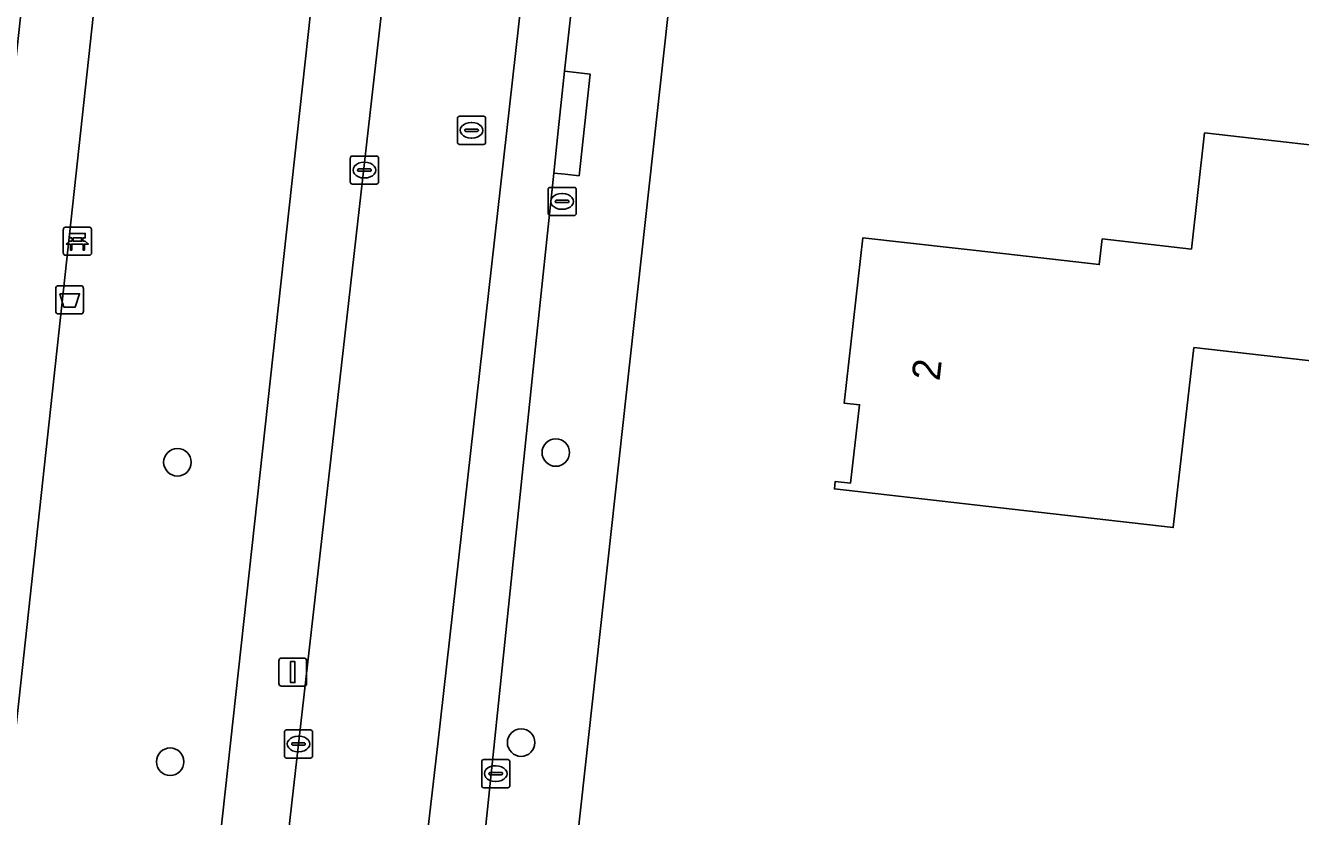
# Model space of a CAD drawing. Extents: x 162184 to 163154, y 385507 to 386516.
# Drawn here: x 162239.17 to 162284.47, y 385761.82 to 385789.92 of the extents above; entities that cross this region are included whole.
import ezdxf

# ---------------------------------------------------------------- set-up
doc = ezdxf.new("R2010")
doc.units = 0
for name, color, linetype in [('IMGEO_Afvalbak', 7, 'Continuous'), ('IMGEO_Bank', 7, 'Continuous'), ('IMGEO_Boom', 7, 'Continuous'), ('IMGEO_Erf', 7, 'Continuous'), ('IMGEO_Groenvoorziening', 7, 'Continuous'), ('IMGEO_Kolk', 7, 'Continuous'), ('IMGEO_Lichtmast', 7, 'Continuous'), ('IMGEO_Pand', 7, 'Continuous'), ('IMGEO_Pand_nummerreeks', 7, 'Continuous'), ('IMGEO_Parkeervlak_open', 7, 'Continuous'), ('IMGEO_Rijbaan_lokaal_open', 7, 'Continuous'), ('IMGEO_Rioolput', 7, 'Continuous'), ('IMGEO_Voetpad_open', 7, 'Continuous')]:
    doc.layers.add(name, color=color, linetype=linetype)

msp = doc.modelspace()

# ---------------------------------------------------------------- linework, layer by layer
at = {"layer": 'IMGEO_Afvalbak'}
for p, q in [((162240.34, 385780.675), (162241.13, 385780.675)), ((162241.13, 385780.675), (162240.34, 385780.675)), ((162240.24, 385779.775), (162240.24, 385780.575)), ((162240.24, 385780.575), (162240.24, 385779.775)), ((162241.23, 385780.575), (162241.23, 385779.775)), ((162241.23, 385779.775), (162241.23, 385780.575)), ((162241.13, 385779.675), (162240.34, 385779.675)), ((162240.34, 385779.675), (162241.13, 385779.675))]:
    msp.add_line(p, q, dxfattribs=at)
msp.add_lwpolyline([(162240.383, 385780.389), (162241.087, 385780.389), (162240.938, 385779.919), (162240.532, 385779.919), (162240.383, 385780.389)], dxfattribs=at)
for centre, start, end in [((162240.34, 385780.575), 90, 180), ((162240.34, 385780.575), 90, 180), ((162241.13, 385780.575), 0, 90), ((162241.13, 385780.575), 360, 90), ((162240.34, 385779.775), 180, 270), ((162240.34, 385779.775), 180, 270), ((162241.13, 385779.775), 270, 0), ((162241.13, 385779.775), 270, 0)]:
    msp.add_arc(centre, 0.1, start, end, dxfattribs=at)
at = {"layer": 'IMGEO_Bank'}
for p, q in [((162240.512, 385781.832), (162240.512, 385782.673)), ((162240.512, 385782.673), (162240.512, 385781.832)), ((162240.587, 385782.757), (162241.428, 385782.757)), ((162241.428, 385782.757), (162240.587, 385782.757)), ((162241.512, 385782.682), (162241.512, 385781.841)), ((162241.512, 385781.841), (162241.512, 385782.682)), ((162241.209, 385782.155), (162240.816, 385782.155)), ((162240.821, 385782.263), (162240.821, 385782.369)), ((162240.865, 385782.369), (162240.865, 385782.263)), ((162241.153, 385782.375), (162240.871, 385782.375)), ((162240.871, 385782.257), (162241.153, 385782.257)), ((162241.159, 385782.263), (162241.159, 385782.369)), ((162241.203, 385782.369), (162241.203, 385782.263)), ((162241.437, 385781.757), (162240.596, 385781.757)), ((162240.596, 385781.757), (162241.437, 385781.757))]:
    msp.add_line(p, q, dxfattribs=at)
for points in [[(162240.815, 385782.375), (162240.729, 385782.375), (162240.729, 385782.536), (162241.292, 385782.536), (162241.292, 385782.375), (162241.209, 385782.375)], [(162240.759, 385782.155), (162240.617, 385782.155), (162240.729, 385782.257), (162240.815, 385782.257)], [(162240.809, 385782.148), (162240.809, 385781.941), (162240.766, 385781.941), (162240.766, 385782.148)], [(162241.209, 385782.257), (162241.292, 385782.257), (162241.404, 385782.155), (162241.265, 385782.155)], [(162241.259, 385782.148), (162241.259, 385781.941), (162241.215, 385781.941), (162241.215, 385782.148)]]:
    msp.add_lwpolyline(points, dxfattribs=at)
for centre, radius, start, end in [((162240.59, 385782.679), 0.0779, 92.4484, 184.2845), ((162240.59, 385782.679), 0.0779, 92.4484, 184.2845), ((162241.434, 385782.679), 0.0779, 2.4484, 94.2845), ((162241.434, 385782.679), 0.0779, 2.4484, 94.2845), ((162240.759, 385782.148), 0.00671, 2.8957, 87.1043), ((162240.816, 385782.148), 0.00671, 92.8957, 177.1043), ((162240.814, 385782.368), 0.00671, 2.8957, 87.1043), ((162240.814, 385782.264), 0.00671, 272.8957, 357.1043), ((162240.871, 385782.368), 0.00671, 92.8957, 177.1043), ((162240.871, 385782.264), 0.00671, 182.8957, 267.1043), ((162241.153, 385782.368), 0.00671, 2.8957, 87.1043), ((162241.153, 385782.264), 0.00671, 272.8957, 357.1043), ((162241.21, 385782.368), 0.00671, 92.8957, 177.1043), ((162241.21, 385782.264), 0.00671, 182.8957, 267.1043), ((162241.208, 385782.148), 0.00671, 2.8957, 87.1043), ((162241.265, 385782.148), 0.00671, 92.8957, 177.1043), ((162240.59, 385781.835), 0.0779, 182.4484, 274.2845), ((162240.59, 385781.835), 0.0779, 182.4484, 274.2845), ((162241.434, 385781.835), 0.0779, 272.4484, 4.2845), ((162241.434, 385781.835), 0.0779, 272.4484, 4.2845)]:
    msp.add_arc(centre, radius, start, end, dxfattribs=at)
at = {"layer": 'IMGEO_Boom'}
for centre in [(162258.01, 385774.751), (162244.566, 385774.405), (162256.778, 385764.449), (162244.308, 385763.77)]:
    msp.add_circle(centre, 0.489, dxfattribs=at)
at = {"layer": 'IMGEO_Erf'}
msp.add_lwpolyline([(162272.085, 385881.922), (162257.565, 385750), (162256.475, 385740.094)], dxfattribs=at)
msp.add_lwpolyline([(162280.677, 385778.486), (162279.948, 385772.087), (162272.878, 385772.892), (162267.91, 385773.458), (162267.941, 385773.726), (162268.487, 385773.664), (162268.804, 385776.446), (162268.257, 385776.508), (162268.926, 385782.383), (162273.894, 385781.817), (162277.322, 385781.427), (162277.426, 385782.341), (162280.595, 385781.98), (162281.065, 385786.103), (162293.919, 385784.641), (162292.986, 385776.45), (162292.658, 385776.487), (162292.729, 385777.113), (162291, 385777.31), (162290.938, 385776.764), (162289.984, 385776.872), (162290.047, 385777.419)], close=True, dxfattribs=at)
at = {"layer": 'IMGEO_Groenvoorziening'}
for points in [[(162257.192, 385887.675), (162255.282, 385887.918), (162254.337, 385888.039), (162252.103, 385886.036), (162252.017, 385885.262), (162244.738, 385819.445), (162243.378, 385806.831), (162237.186, 385750), (162236.224, 385741.163), (162237.472, 385739.611), (162240.868, 385739.278)], [(162243.883, 385740.986), (162251.776, 385812.943), (162254.342, 385836.338), (162256.095, 385852.323), (162258.819, 385877.158)]]:
    msp.add_lwpolyline(points, dxfattribs=at)
at = {"layer": 'IMGEO_Kolk'}
for p, q in [((162250.71, 385784.358), (162250.71, 385785.21)), ((162250.785, 385785.284), (162251.637, 385785.284)), ((162251.711, 385785.21), (162251.711, 385784.358)), ((162250.969, 385784.778), (162250.969, 385784.79)), ((162251.407, 385784.741), (162251.009, 385784.741)), ((162251.012, 385784.827), (162251.41, 385784.827)), ((162251.198, 385785.064), (162251.223, 385785.064)), ((162251.453, 385784.79), (162251.453, 385784.778)), ((162251.637, 385784.284), (162250.785, 385784.284)), ((162251.221, 385784.504), (162251.196, 385784.504)), ((162257.735, 385783.244), (162257.735, 385784.096)), ((162257.81, 385784.17), (162258.662, 385784.17)), ((162258.223, 385783.95), (162258.248, 385783.95)), ((162258.736, 385784.096), (162258.736, 385783.244)), ((162257.994, 385783.664), (162257.994, 385783.676)), ((162258.432, 385783.627), (162258.034, 385783.627)), ((162258.037, 385783.713), (162258.435, 385783.713)), ((162258.246, 385783.39), (162258.221, 385783.39)), ((162258.478, 385783.676), (162258.478, 385783.664)), ((162258.662, 385783.17), (162257.81, 385783.17)), ((162248.368, 385763.973), (162248.368, 385764.825)), ((162248.443, 385764.899), (162249.295, 385764.899)), ((162249.369, 385764.825), (162249.369, 385763.973)), ((162248.627, 385764.393), (162248.627, 385764.405)), ((162249.065, 385764.356), (162248.667, 385764.356)), ((162248.67, 385764.442), (162249.068, 385764.442)), ((162248.856, 385764.679), (162248.881, 385764.679)), ((162249.111, 385764.405), (162249.111, 385764.393)), ((162249.295, 385763.899), (162248.443, 385763.899)), ((162248.879, 385764.119), (162248.854, 385764.119)), ((162255.452, 385763.847), (162256.304, 385763.847)), ((162255.377, 385762.921), (162255.377, 385763.773)), ((162255.679, 385763.39), (162256.077, 385763.39)), ((162255.865, 385763.627), (162255.89, 385763.627)), ((162256.378, 385763.773), (162256.378, 385762.921)), ((162255.636, 385763.341), (162255.636, 385763.353)), ((162256.074, 385763.304), (162255.676, 385763.304)), ((162255.888, 385763.067), (162255.863, 385763.067)), ((162256.12, 385763.353), (162256.12, 385763.341)), ((162256.304, 385762.847), (162255.452, 385762.847))]:
    msp.add_line(p, q, dxfattribs=at)
for points in [[(162250.71, 385784.358), (162250.71, 385785.21)], [(162250.785, 385785.284), (162251.637, 385785.284)], [(162251.711, 385785.21), (162251.711, 385784.358)], [(162251.637, 385784.284), (162250.785, 385784.284)], [(162257.735, 385783.244), (162257.735, 385784.096)], [(162257.81, 385784.17), (162258.662, 385784.17)], [(162258.736, 385784.096), (162258.736, 385783.244)], [(162258.662, 385783.17), (162257.81, 385783.17)], [(162248.368, 385763.973), (162248.368, 385764.825)], [(162248.443, 385764.899), (162249.295, 385764.899)], [(162249.369, 385764.825), (162249.369, 385763.973)], [(162249.295, 385763.899), (162248.443, 385763.899)], [(162255.452, 385763.847), (162256.304, 385763.847)], [(162255.377, 385762.921), (162255.377, 385763.773)], [(162256.378, 385763.773), (162256.378, 385762.921)], [(162256.304, 385762.847), (162255.452, 385762.847)]]:
    msp.add_lwpolyline(points, dxfattribs=at)
for centre, radius, start, end in [((162250.787, 385785.208), 0.0765, 91.552, 178.448), ((162250.787, 385785.208), 0.0765, 91.552, 178.448), ((162251.635, 385785.208), 0.0765, 1.552, 88.448), ((162251.635, 385785.208), 0.0765, 1.552, 88.448), ((162251.009, 385784.787), 0.0403, 85.8775, 175.7526), ((162251.006, 385784.777), 0.0366, 178.938, 274.7102), ((162251.41, 385784.784), 0.043, 264.8664, 352.4533), ((162251.414, 385784.789), 0.0386, 1.7309, 96.639), ((162250.787, 385784.36), 0.0765, 181.552, 268.448), ((162250.787, 385784.36), 0.0765, 181.552, 268.448), ((162251.635, 385784.36), 0.0765, 271.552, 358.448), ((162251.635, 385784.36), 0.0765, 271.552, 358.448), ((162257.812, 385784.094), 0.0765, 91.552, 178.448), ((162257.812, 385784.094), 0.0765, 91.552, 178.448), ((162258.66, 385784.094), 0.0765, 1.552, 88.448), ((162258.66, 385784.094), 0.0765, 1.552, 88.448), ((162258.034, 385783.673), 0.0403, 85.8775, 175.7526), ((162258.031, 385783.663), 0.0366, 178.938, 274.7102), ((162258.435, 385783.67), 0.043, 264.8664, 352.4533), ((162258.439, 385783.675), 0.0386, 1.7309, 96.639), ((162257.812, 385783.246), 0.0765, 181.552, 268.448), ((162257.812, 385783.246), 0.0765, 181.552, 268.448), ((162258.66, 385783.246), 0.0765, 271.552, 358.448), ((162258.66, 385783.246), 0.0765, 271.552, 358.448), ((162248.445, 385764.823), 0.0765, 91.552, 178.448), ((162248.445, 385764.823), 0.0765, 91.552, 178.448), ((162249.293, 385764.823), 0.0765, 1.552, 88.448), ((162249.293, 385764.823), 0.0765, 1.552, 88.448), ((162248.667, 385764.402), 0.0403, 85.8775, 175.7526), ((162248.664, 385764.392), 0.0366, 178.938, 274.7102), ((162249.068, 385764.399), 0.043, 264.8664, 352.4533), ((162249.072, 385764.404), 0.0386, 1.7309, 96.639), ((162248.445, 385763.975), 0.0765, 181.552, 268.448), ((162248.445, 385763.975), 0.0765, 181.552, 268.448), ((162249.293, 385763.975), 0.0765, 271.552, 358.448), ((162249.293, 385763.975), 0.0765, 271.552, 358.448), ((162255.454, 385763.771), 0.0765, 91.552, 178.448), ((162255.454, 385763.771), 0.0765, 91.552, 178.448), ((162256.302, 385763.771), 0.0765, 1.552, 88.448), ((162256.302, 385763.771), 0.0765, 1.552, 88.448), ((162255.676, 385763.35), 0.0403, 85.8775, 175.7526), ((162256.081, 385763.352), 0.0386, 1.7309, 96.639), ((162255.673, 385763.34), 0.0366, 178.938, 274.7102), ((162256.077, 385763.347), 0.043, 264.8664, 352.4533), ((162255.454, 385762.923), 0.0765, 181.552, 268.448), ((162255.454, 385762.923), 0.0765, 181.552, 268.448), ((162256.302, 385762.923), 0.0765, 271.552, 358.448), ((162256.302, 385762.923), 0.0765, 271.552, 358.448)]:
    msp.add_arc(centre, radius, start, end, dxfattribs=at)
for centre, major_axis, ratio, start_param, end_param in [((162251.197, 385784.784), (-0.387, 0.002), 0.722429, 4.712389, 7.853982), ((162251.222, 385784.784), (-0.39, 0.002), 0.717154, 1.570796, 4.712389), ((162258.222, 385783.67), (-0.387, 0.002), 0.722429, 4.712389, 7.853982), ((162258.247, 385783.67), (-0.39, 0.002), 0.717154, 1.570796, 4.712389), ((162248.855, 385764.399), (-0.387, 0.002), 0.722429, 4.712389, 7.853982), ((162248.88, 385764.399), (-0.39, 0.002), 0.717154, 1.570796, 4.712389), ((162255.864, 385763.347), (-0.387, 0.002), 0.722429, 4.712389, 7.853982), ((162255.889, 385763.347), (-0.39, 0.002), 0.717154, 1.570796, 4.712389)]:
    msp.add_ellipse(centre, major_axis=major_axis, ratio=ratio, start_param=start_param, end_param=end_param, dxfattribs=at)
at = {"layer": 'IMGEO_Lichtmast'}
for p, q in [((162248.168, 385766.553), (162248.168, 385767.353)), ((162248.168, 385767.353), (162248.168, 385766.553)), ((162248.268, 385767.453), (162249.058, 385767.453)), ((162249.058, 385767.453), (162248.268, 385767.453)), ((162249.158, 385767.353), (162249.158, 385766.553)), ((162249.158, 385766.553), (162249.158, 385767.353)), ((162249.058, 385766.453), (162248.268, 385766.453)), ((162248.268, 385766.453), (162249.058, 385766.453))]:
    msp.add_line(p, q, dxfattribs=at)
msp.add_lwpolyline([(162248.588, 385767.328), (162248.738, 385767.328), (162248.738, 385766.578), (162248.588, 385766.578), (162248.588, 385767.328)], dxfattribs=at)
for centre, start, end in [((162248.268, 385767.353), 90, 180), ((162248.268, 385767.353), 90, 180), ((162249.058, 385767.353), 0, 90), ((162249.058, 385767.353), 360, 90), ((162248.268, 385766.553), 180, 270), ((162248.268, 385766.553), 180, 270), ((162249.058, 385766.553), 270, 0), ((162249.058, 385766.553), 270, 0)]:
    msp.add_arc(centre, 0.1, start, end, dxfattribs=at)
at = {"layer": 'IMGEO_Pand'}
msp.add_lwpolyline([(162280.677, 385778.486), (162290.047, 385777.419), (162289.984, 385776.872), (162290.938, 385776.764), (162291, 385777.31), (162292.729, 385777.113), (162292.658, 385776.487), (162292.986, 385776.45), (162293.919, 385784.641), (162281.065, 385786.103), (162280.595, 385781.98), (162277.426, 385782.341), (162277.322, 385781.427), (162273.894, 385781.817), (162268.926, 385782.383), (162268.257, 385776.508), (162268.804, 385776.446), (162268.487, 385773.664), (162267.941, 385773.726), (162267.91, 385773.458), (162272.878, 385772.892), (162279.948, 385772.087)], close=True, dxfattribs=at)
at = {"layer": 'IMGEO_Parkeervlak_open'}
msp.add_lwpolyline([(162266.778, 385881.248), (162263.745, 385854.951), (162258.607, 385806.939), (162253.816, 385764.405), (162251.432, 385743.769), (162253.632, 385743.515), (162254.088, 385747.892), (162254.332, 385750), (162257.271, 385778.278), (162257.937, 385784.68), (162258.093, 385786.183), (162258.325, 385788.292), (162259.585, 385799.742), (162260.197, 385805.127)], dxfattribs=at)
at = {"layer": 'IMGEO_Rijbaan_lokaal_open'}
msp.add_lwpolyline([(162262.111, 385885.055), (162261.966, 385883.769), (162260.416, 385869.475), (162252.93, 385800.2), (162247.236, 385750), (162247.072, 385748.555), (162246.596, 385744.328), (162251.432, 385743.769), (162253.816, 385764.405), (162258.607, 385806.939), (162263.745, 385854.951), (162266.778, 385881.248)], dxfattribs=at)
at = {"layer": 'IMGEO_Rioolput'}
for p, q in [((162254.517, 385785.771), (162254.517, 385786.623)), ((162254.592, 385786.697), (162255.444, 385786.697)), ((162255.518, 385786.623), (162255.518, 385785.771)), ((162254.776, 385786.191), (162254.776, 385786.203)), ((162255.214, 385786.154), (162254.816, 385786.154)), ((162254.819, 385786.24), (162255.217, 385786.24)), ((162255.005, 385786.477), (162255.03, 385786.477)), ((162255.26, 385786.203), (162255.26, 385786.191)), ((162255.444, 385785.697), (162254.592, 385785.697)), ((162255.028, 385785.917), (162255.003, 385785.917))]:
    msp.add_line(p, q, dxfattribs=at)
for points in [[(162254.517, 385785.771), (162254.517, 385786.623)], [(162254.592, 385786.697), (162255.444, 385786.697)], [(162255.518, 385786.623), (162255.518, 385785.771)], [(162255.444, 385785.697), (162254.592, 385785.697)]]:
    msp.add_lwpolyline(points, dxfattribs=at)
for centre, radius, start, end in [((162254.594, 385786.621), 0.0765, 91.552, 178.448), ((162254.594, 385786.621), 0.0765, 91.552, 178.448), ((162255.442, 385786.621), 0.0765, 1.552, 88.448), ((162255.442, 385786.621), 0.0765, 1.552, 88.448), ((162254.816, 385786.2), 0.0403, 85.8775, 175.7526), ((162254.813, 385786.19), 0.0366, 178.938, 274.7102), ((162255.217, 385786.197), 0.043, 264.8664, 352.4533), ((162255.221, 385786.202), 0.0386, 1.7309, 96.639), ((162254.594, 385785.773), 0.0765, 181.552, 268.448), ((162254.594, 385785.773), 0.0765, 181.552, 268.448), ((162255.442, 385785.773), 0.0765, 271.552, 358.448), ((162255.442, 385785.773), 0.0765, 271.552, 358.448)]:
    msp.add_arc(centre, radius, start, end, dxfattribs=at)
for centre, major_axis, ratio, start_param, end_param in [((162255.004, 385786.197), (-0.387, 0.002), 0.722429, 4.712389, 7.853982), ((162255.029, 385786.197), (-0.39, 0.002), 0.717154, 1.570796, 4.712389)]:
    msp.add_ellipse(centre, major_axis=major_axis, ratio=ratio, start_param=start_param, end_param=end_param, dxfattribs=at)
at = {"layer": 'IMGEO_Voetpad_open'}
for points in [[(162261.728, 385891.414), (162261.046, 385890.69), (162259.674, 385884.952), (162258.819, 385877.158), (162256.095, 385852.323), (162254.342, 385836.338), (162251.776, 385812.943), (162243.883, 385740.986)], [(162259.744, 385890.105), (162251.837, 385891.004), (162249.85, 385889.218), (162242.174, 385819.842), (162240.831, 385807.118), (162234.607, 385750), (162233.671, 385741.41), (162232.214, 385740.11), (162237.472, 385739.611), (162236.224, 385741.163), (162237.186, 385750), (162243.378, 385806.831), (162244.738, 385819.445), (162252.017, 385885.262), (162252.103, 385886.036), (162254.337, 385888.039), (162255.282, 385887.918), (162257.192, 385887.675)], [(162246.221, 385741.174), (162246.568, 385744.082), (162246.596, 385744.328), (162247.072, 385748.555), (162247.236, 385750), (162252.93, 385800.2), (162260.416, 385869.475), (162261.966, 385883.769), (162262.111, 385885.055)], [(162256.475, 385740.094), (162257.565, 385750), (162272.085, 385881.922)], [(162259.585, 385799.742), (162258.325, 385788.292), (162258.733, 385788.247), (162259.232, 385788.193), (162258.838, 385784.584), (162258.341, 385784.638), (162257.937, 385784.68), (162257.271, 385778.278), (162254.332, 385750), (162254.088, 385747.892), (162253.632, 385743.515), (162253.436, 385742.358)]]:
    msp.add_lwpolyline(points, dxfattribs=at)
msp.add_lwpolyline([(162259.232, 385788.193), (162258.733, 385788.247), (162258.325, 385788.292), (162258.093, 385786.183), (162257.937, 385784.68), (162258.341, 385784.638), (162258.838, 385784.584)], close=True, dxfattribs=at)

# ---------------------------------------------------------------- texts
at = {"layer": 'IMGEO_Pand_nummerreeks'}
msp.add_text('2', height=1, rotation=83.5055, dxfattribs=at).set_placement((162271.645, 385777.273))

doc.saveas('drawing.dxf')
